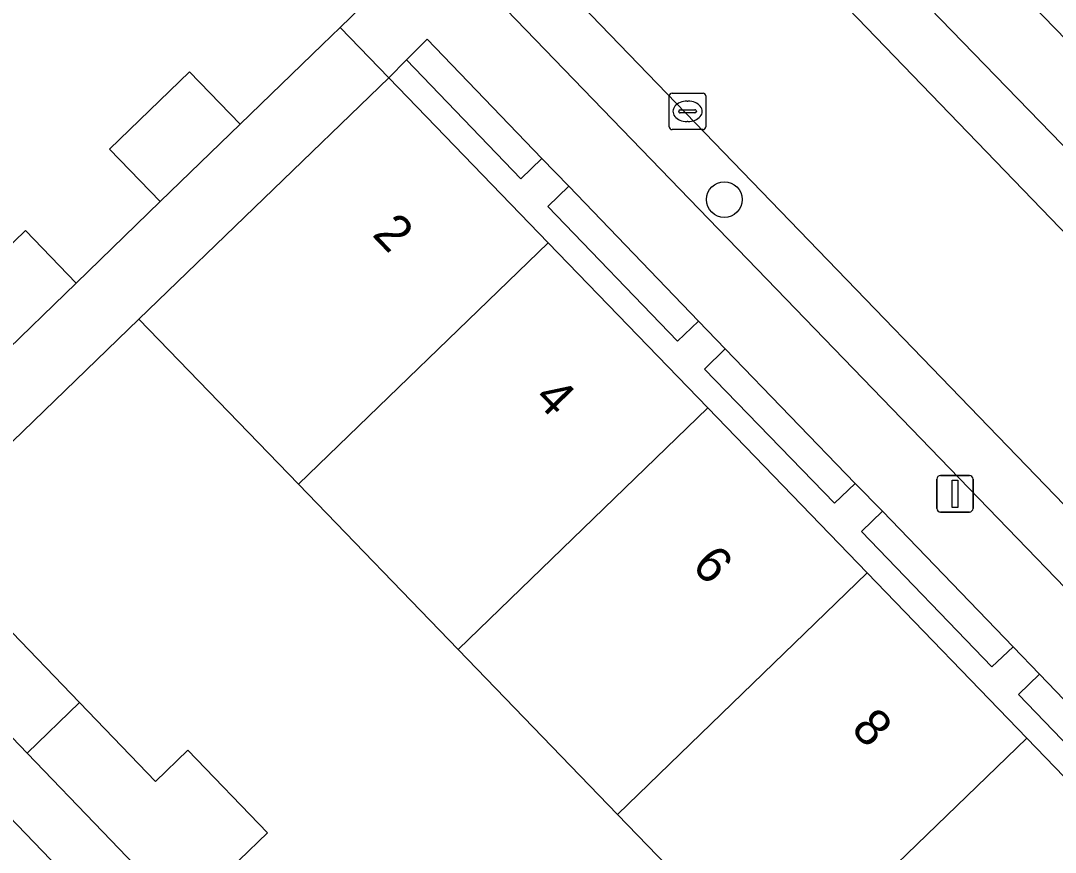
# Model space of a CAD drawing. Extents: x 157445 to 158888, y 383061 to 384688.
# Drawn here: x 158384.09 to 158412.47, y 384058.63 to 384081.43 of the extents above; entities that cross this region are included whole.
import ezdxf

# ---------------------------------------------------------------- set-up
doc = ezdxf.new("R2010")
doc.units = 0
for name, color, linetype in [('IMGEO_Boom', 7, 'Continuous'), ('IMGEO_Erf', 7, 'Continuous'), ('IMGEO_Groenvoorziening', 7, 'Continuous'), ('IMGEO_Haag', 7, 'Continuous'), ('IMGEO_Hek', 7, 'Continuous'), ('IMGEO_Kolk', 7, 'Continuous'), ('IMGEO_Lichtmast', 7, 'Continuous'), ('IMGEO_Muur', 7, 'Continuous'), ('IMGEO_Pand', 7, 'Continuous'), ('IMGEO_Pand_nummerreeks', 7, 'Continuous'), ('IMGEO_Parkeervlak_open', 7, 'Continuous'), ('IMGEO_Rijbaan_lokaal_open', 7, 'Continuous'), ('IMGEO_Voetpad_open', 7, 'Continuous')]:
    doc.layers.add(name, color=color, linetype=linetype)

msp = doc.modelspace()

# ---------------------------------------------------------------- linework, layer by layer
at = {"layer": 'IMGEO_Boom'}
msp.add_circle((158403.393, 384076.528), 0.489, dxfattribs=at)
at = {"layer": 'IMGEO_Erf'}
for points in [[(158382.066, 384073.592), (158384.223, 384075.677), (158385.613, 384074.239), (158387.92, 384076.473), (158386.528, 384077.909), (158388.718, 384080.03), (158390.109, 384078.594), (158392.364, 384080.769), (158392.851, 384081.242), (158394.01, 384082.366), (158385.98, 384090.636), (158385.183, 384089.94), (158385.796, 384089.178), (158380.44, 384084.917)], [(158404.842, 384055.146), (158400.466, 384059.671), (158396.089, 384064.195), (158391.715, 384068.722), (158387.336, 384073.253), (158379.815, 384065.98), (158380.696, 384065.069), (158382.191, 384063.507), (158383.631, 384064.894), (158385.708, 384062.738), (158387.788, 384060.579), (158388.674, 384061.433), (158390.861, 384059.165), (158388.534, 384056.923)]]:
    msp.add_lwpolyline(points, dxfattribs=at)
at = {"layer": 'IMGEO_Groenvoorziening'}
for points in [[(158398.387, 384077.65), (158395.245, 384080.922), (158394.671, 384080.361), (158397.814, 384077.095)], [(158402.688, 384073.198), (158399.124, 384076.892), (158398.554, 384076.34), (158402.111, 384072.644)], [(158406.983, 384068.74), (158403.419, 384072.433), (158402.847, 384071.875), (158406.415, 384068.209)], [(158411.312, 384064.264), (158407.734, 384067.982), (158407.151, 384067.43), (158410.728, 384063.715)], [(158415.615, 384059.8), (158412.034, 384063.515), (158411.465, 384062.959), (158415.041, 384059.246)]]:
    msp.add_lwpolyline(points, close=True, dxfattribs=at)
at = {"layer": 'IMGEO_Haag'}
for points in [[(158398.387, 384077.65), (158395.245, 384080.922), (158394.671, 384080.361), (158397.814, 384077.095)], [(158402.688, 384073.198), (158399.124, 384076.892), (158398.554, 384076.34), (158402.111, 384072.644)], [(158406.983, 384068.74), (158403.419, 384072.433), (158402.847, 384071.875), (158406.415, 384068.209)], [(158411.312, 384064.264), (158407.734, 384067.982), (158407.151, 384067.43), (158410.728, 384063.715)], [(158415.615, 384059.8), (158412.034, 384063.515), (158411.465, 384062.959), (158415.041, 384059.246)]]:
    msp.add_lwpolyline(points, close=True, dxfattribs=at)
at = {"layer": 'IMGEO_Hek'}
msp.add_lwpolyline([(158392.851, 384081.242), (158394.187, 384079.869)], dxfattribs=at)
at = {"layer": 'IMGEO_Kolk'}
for p, q in [((158401.883, 384078.52), (158401.883, 384079.372)), ((158401.958, 384079.446), (158402.81, 384079.446)), ((158402.884, 384079.372), (158402.884, 384078.52)), ((158402.371, 384079.226), (158402.396, 384079.226)), ((158402.142, 384078.94), (158402.142, 384078.952)), ((158402.58, 384078.903), (158402.182, 384078.903)), ((158402.185, 384078.989), (158402.583, 384078.989)), ((158402.626, 384078.952), (158402.626, 384078.94)), ((158402.81, 384078.446), (158401.958, 384078.446)), ((158402.394, 384078.666), (158402.369, 384078.666))]:
    msp.add_line(p, q, dxfattribs=at)
for points in [[(158401.883, 384078.52), (158401.883, 384079.372)], [(158401.958, 384079.446), (158402.81, 384079.446)], [(158402.884, 384079.372), (158402.884, 384078.52)], [(158402.81, 384078.446), (158401.958, 384078.446)]]:
    msp.add_lwpolyline(points, dxfattribs=at)
for centre, radius, start, end in [((158401.96, 384079.37), 0.0765, 91.552, 178.448), ((158401.96, 384079.37), 0.0765, 91.552, 178.448), ((158402.808, 384079.37), 0.0765, 1.552, 88.448), ((158402.808, 384079.37), 0.0765, 1.552, 88.448), ((158402.182, 384078.949), 0.0403, 85.8775, 175.7526), ((158402.179, 384078.939), 0.0366, 178.938, 274.7102), ((158402.583, 384078.946), 0.043, 264.8664, 352.4533), ((158402.587, 384078.951), 0.0386, 1.7309, 96.639), ((158401.96, 384078.522), 0.0765, 181.552, 268.448), ((158401.96, 384078.522), 0.0765, 181.552, 268.448), ((158402.808, 384078.522), 0.0765, 271.552, 358.448), ((158402.808, 384078.522), 0.0765, 271.552, 358.448)]:
    msp.add_arc(centre, radius, start, end, dxfattribs=at)
for centre, major_axis, ratio, start_param, end_param in [((158402.37, 384078.946), (-0.387, 0.002), 0.722429, 4.712389, 7.853982), ((158402.395, 384078.946), (-0.39, 0.002), 0.717154, 1.570796, 4.712389)]:
    msp.add_ellipse(centre, major_axis=major_axis, ratio=ratio, start_param=start_param, end_param=end_param, dxfattribs=at)
at = {"layer": 'IMGEO_Lichtmast'}
for p, q in [((158409.224, 384068.062), (158409.224, 384068.862)), ((158409.224, 384068.862), (158409.224, 384068.062)), ((158409.324, 384068.962), (158410.114, 384068.962)), ((158410.114, 384068.962), (158409.324, 384068.962)), ((158410.214, 384068.862), (158410.214, 384068.062)), ((158410.214, 384068.062), (158410.214, 384068.862)), ((158410.114, 384067.962), (158409.324, 384067.962)), ((158409.324, 384067.962), (158410.114, 384067.962))]:
    msp.add_line(p, q, dxfattribs=at)
msp.add_lwpolyline([(158409.644, 384068.837), (158409.794, 384068.837), (158409.794, 384068.087), (158409.644, 384068.087), (158409.644, 384068.837)], dxfattribs=at)
for centre, start, end in [((158409.324, 384068.862), 90, 180), ((158409.324, 384068.862), 90, 180), ((158410.114, 384068.862), 0, 90), ((158410.114, 384068.862), 360, 90), ((158409.324, 384068.062), 180, 270), ((158409.324, 384068.062), 180, 270), ((158410.114, 384068.062), 270, 0), ((158410.114, 384068.062), 270, 0)]:
    msp.add_arc(centre, 0.1, start, end, dxfattribs=at)
at = {"layer": 'IMGEO_Muur'}
for points in [[(158385.98, 384090.636), (158394.01, 384082.366), (158392.851, 384081.242)], [(158392.851, 384081.242), (158392.364, 384080.769)], [(158380.696, 384065.069), (158379.815, 384065.98), (158387.336, 384073.253)]]:
    msp.add_lwpolyline(points, dxfattribs=at)
at = {"layer": 'IMGEO_Pand'}
for points in [[(158390.109, 384078.594), (158388.718, 384080.03), (158386.528, 384077.909), (158387.92, 384076.473)], [(158398.563, 384075.344), (158394.187, 384079.869), (158387.336, 384073.253), (158391.715, 384068.722)], [(158382.066, 384073.592), (158383.455, 384072.154), (158385.613, 384074.239), (158384.223, 384075.677)], [(158398.563, 384075.344), (158391.715, 384068.722), (158396.089, 384064.195), (158402.938, 384070.818)], [(158407.314, 384066.292), (158402.938, 384070.818), (158396.089, 384064.195), (158400.466, 384059.671)], [(158404.842, 384055.146), (158411.69, 384061.767), (158407.314, 384066.292), (158400.466, 384059.671)], [(158385.708, 384062.738), (158383.631, 384064.894), (158382.191, 384063.507), (158384.269, 384061.349)], [(158385.708, 384062.738), (158384.269, 384061.349), (158386.348, 384059.191), (158388.534, 384056.923), (158390.861, 384059.165), (158388.674, 384061.433), (158387.788, 384060.579)], [(158404.842, 384055.146), (158409.216, 384050.625), (158416.064, 384057.243), (158411.69, 384061.767)]]:
    msp.add_lwpolyline(points, close=True, dxfattribs=at)
at = {"layer": 'IMGEO_Parkeervlak_open'}
for points in [[(158388.626, 384100.595), (158422.19, 384065.818)], [(158421.597, 384067.166), (158421.636, 384068.222), (158421.426, 384069.013), (158391.476, 384099.856)], [(158418.428, 384062.244), (158384.682, 384097.171)], [(158385.513, 384094.046), (158415.389, 384063.145)]]:
    msp.add_lwpolyline(points, dxfattribs=at)
msp.add_lwpolyline([(158389.467, 384053.702), (158378.759, 384064.82), (158374.964, 384061.197), (158385.68, 384050.07)], close=True, dxfattribs=at)
at = {"layer": 'IMGEO_Rijbaan_lokaal_open'}
for points in [[(158388.626, 384100.595), (158388.405, 384100.823), (158384.682, 384097.171), (158418.428, 384062.244), (158420.133, 384060.457), (158423.919, 384064.582)], [(158422.19, 384065.818), (158388.626, 384100.595)], [(158388.534, 384056.923), (158386.348, 384059.191), (158384.269, 384061.349), (158382.191, 384063.507), (158380.696, 384065.069), (158379.815, 384065.98), (158387.336, 384073.253), (158394.187, 384079.869), (158392.851, 384081.242), (158392.364, 384080.769), (158390.109, 384078.594), (158387.92, 384076.473), (158385.613, 384074.239), (158383.455, 384072.154), (158381.298, 384070.068), (158378.501, 384067.364), (158376.245, 384069.717), (158374.43, 384068.273), (158367.39, 384062.646), (158365.043, 384060.776), (158362.696, 384058.906), (158355.598, 384053.229)]]:
    msp.add_lwpolyline(points, dxfattribs=at)
msp.add_lwpolyline([(158374.964, 384061.197), (158378.759, 384064.82), (158389.467, 384053.702), (158385.68, 384050.07)], close=True, dxfattribs=at)
at = {"layer": 'IMGEO_Voetpad_open'}
for points in [[(158423.919, 384064.582), (158426.17, 384067.036), (158425.402, 384067.831), (158424.677, 384068.588), (158421.095, 384072.297), (158420.355, 384073.056), (158416.786, 384076.744), (158416.047, 384077.513), (158412.482, 384081.203), (158411.749, 384081.962), (158408.182, 384085.665), (158407.445, 384086.424), (158403.871, 384090.125), (158403.137, 384090.861), (158399.567, 384094.574), (158398.836, 384095.323), (158395.256, 384099.046), (158394.521, 384099.8), (158388.839, 384105.688)], [(158390.009, 384105.631), (158395.104, 384100.357), (158394.521, 384099.8), (158395.256, 384099.046), (158395.838, 384099.59), (158399.409, 384095.893), (158398.836, 384095.323), (158399.567, 384094.574), (158400.137, 384095.126), (158403.713, 384091.434), (158403.137, 384090.861), (158403.871, 384090.125), (158404.44, 384090.681), (158408.029, 384086.988), (158407.445, 384086.424), (158408.182, 384085.665), (158408.75, 384086.228), (158412.327, 384082.525), (158411.749, 384081.962), (158412.482, 384081.203)], [(158384.682, 384097.171), (158381.915, 384099.929), (158379, 384097.61), (158385.183, 384089.94), (158385.98, 384090.636), (158394.01, 384082.366), (158392.851, 384081.242), (158394.187, 384079.869), (158394.671, 384080.361), (158395.245, 384080.922), (158398.387, 384077.65), (158399.124, 384076.892), (158402.688, 384073.198), (158403.419, 384072.433), (158406.983, 384068.74), (158407.734, 384067.982), (158411.312, 384064.264), (158412.034, 384063.515), (158415.615, 384059.8)], [(158391.476, 384099.856), (158421.426, 384069.013), (158421.636, 384068.222), (158421.597, 384067.166)], [(158415.389, 384063.145), (158385.513, 384094.046)], [(158415.041, 384059.246), (158411.465, 384062.959), (158412.034, 384063.515), (158411.312, 384064.264), (158410.728, 384063.715), (158407.151, 384067.43), (158407.734, 384067.982), (158406.983, 384068.74), (158406.415, 384068.209), (158402.847, 384071.875), (158403.419, 384072.433), (158402.688, 384073.198), (158402.111, 384072.644), (158398.554, 384076.34), (158399.124, 384076.892), (158398.387, 384077.65), (158397.814, 384077.095), (158394.671, 384080.361), (158394.187, 384079.869), (158398.563, 384075.344), (158402.938, 384070.818), (158407.314, 384066.292), (158411.69, 384061.767), (158416.064, 384057.243)]]:
    msp.add_lwpolyline(points, dxfattribs=at)

# ---------------------------------------------------------------- texts
at = {"layer": 'IMGEO_Pand_nummerreeks'}
for s, rotation, p in [('2', 313.9715, (158393.708, 384075.553)), ('4', 313.9858, (158398.146, 384071.05)), ('6', 313.3887, (158402.469, 384066.459)), ('8', 313.3543, (158406.84, 384061.991))]:
    msp.add_text(s, height=1, rotation=rotation, dxfattribs=at).set_placement(p)

doc.saveas('drawing.dxf')
